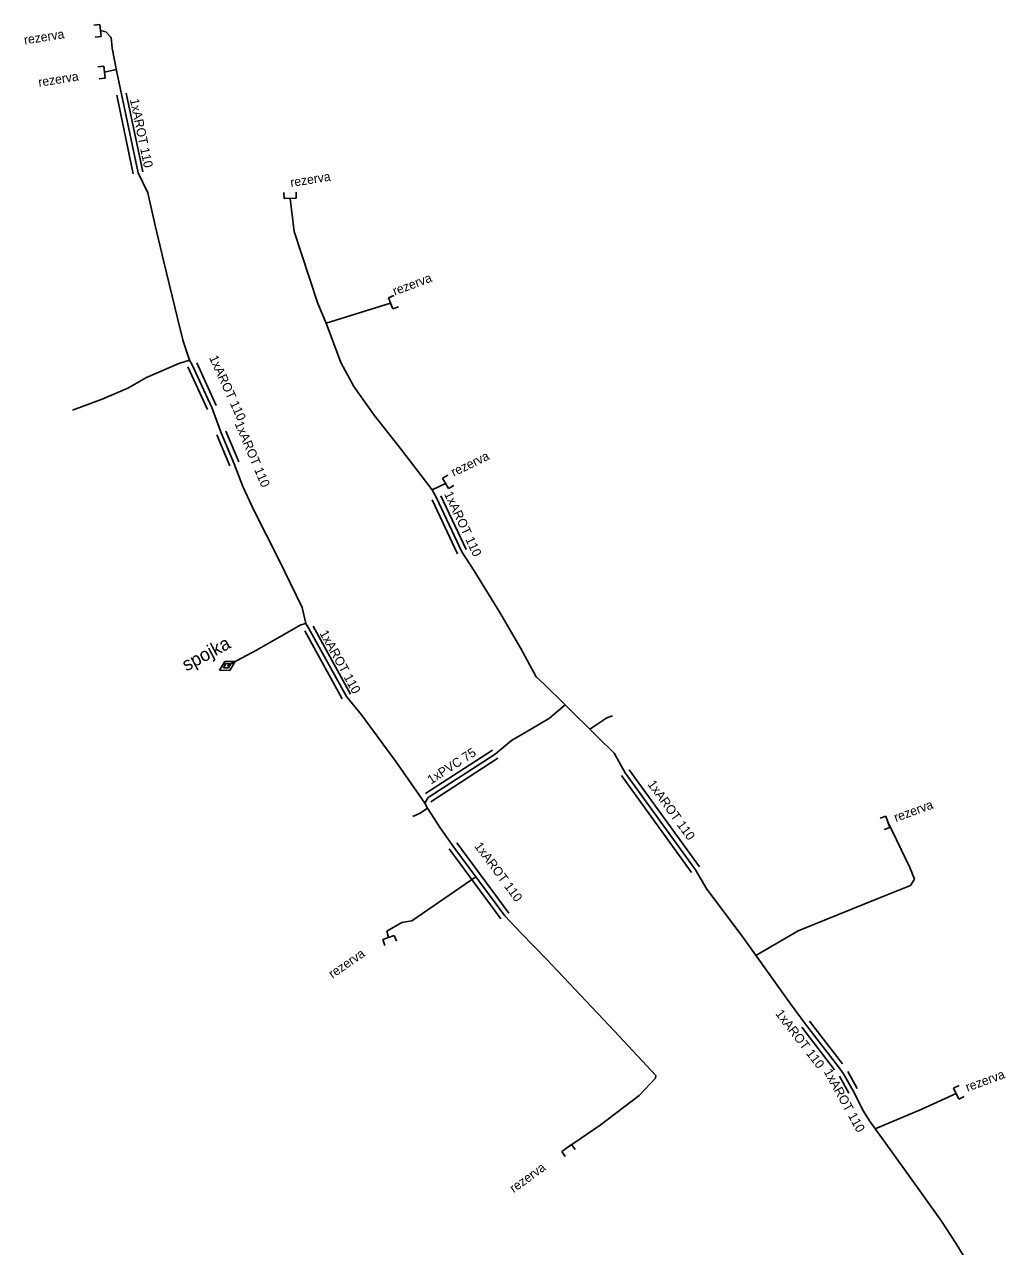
# Model space of a CAD drawing. Extents: x -651943 to -618711, y -1138561 to -1100552.
# Drawn here: x -649779.7 to -649698.8, y -1111655.5 to -1111554.8 of the extents above; entities that cross this region are included whole.
import ezdxf

# ---------------------------------------------------------------- set-up
doc = ezdxf.new("R2010")
doc.units = 0
doc.layers.add('KT trasa', color=7, linetype='Continuous')
doc.layers.add('KT zařízení', color=7, linetype='Continuous')

# ---------------------------------------------------------------- blocks, each defined once
blk = doc.blocks.new('TVREZ')
at = {"layer": 'KT zařízení'}
for p, q in [((-0.05, 0.05), (0, 0.05)), ((0, -0.05), (0, 0.05)), ((-0.05, -0.05), (0, -0.05))]:
    blk.add_line(p, q, dxfattribs=at)
blk = doc.blocks.new('TVSPO_1')
at = {"layer": 'KT zařízení'}
for p, q in [((-0.074, 0.002), (0, 0.044)), ((-0.001, -0.041), (-0.074, 0.002)), ((-0.035, 0), (0, 0.02)), ((0.073, 0.001), (-0.001, -0.041)), ((0, 0.044), (0.073, 0.001)), ((0, 0.02), (0.035, 0)), ((0.035, 0), (0, -0.02)), ((0, -0.02), (-0.035, 0))]:
    blk.add_line(p, q, dxfattribs=at)

msp = doc.modelspace()

# ---------------------------------------------------------------- linework, layer by layer
at = {"layer": 'KT trasa'}
for p, q in [((-649772.95, -1111555.37), (-649773.39, -1111555.27)), ((-649772.51, -1111555.85), (-649772.95, -1111555.37)), ((-649772.42, -1111556.74), (-649772.51, -1111555.85)), ((-649772.06, -1111558.7), (-649772.42, -1111556.74)), ((-649772.1, -1111558.48), (-649773.06, -1111558.7)), ((-649771.66, -1111560.51), (-649772.06, -1111558.7)), ((-649771.66, -1111560.51), (-649770.3, -1111566.99)), ((-649769.49, -1111568.64), (-649770.3, -1111566.99)), ((-649768.9, -1111571.33), (-649769.49, -1111568.64)), ((-649757.76, -1111569.11), (-649757.45, -1111571.82)), ((-649768.17, -1111574.33), (-649768.9, -1111571.33)), ((-649757.45, -1111571.82), (-649756.86, -1111573.58)), ((-649756.86, -1111573.58), (-649755.5, -1111577.77)), ((-649767.06, -1111578.98), (-649768.17, -1111574.33)), ((-649755.5, -1111577.77), (-649754.81, -1111579.39)), ((-649749.5, -1111577.75), (-649754.81, -1111579.39)), ((-649766.58, -1111580.88), (-649767.06, -1111578.98)), ((-649753.58, -1111582.63), (-649754.81, -1111579.39)), ((-649766.06, -1111582.44), (-649766.58, -1111580.88)), ((-649766.93, -1111582.72), (-649769.6, -1111583.86)), ((-649766.06, -1111582.44), (-649766.93, -1111582.72)), ((-649765.83, -1111582.82), (-649766.06, -1111582.44)), ((-649765.83, -1111582.82), (-649764.23, -1111586.34)), ((-649753.58, -1111582.63), (-649752.51, -1111584.6)), ((-649771.15, -1111584.74), (-649773.25, -1111585.64)), ((-649769.6, -1111583.86), (-649771.15, -1111584.74)), ((-649752.51, -1111584.6), (-649750.84, -1111586.97)), ((-649773.25, -1111585.64), (-649775.69, -1111586.55)), ((-649763.45, -1111588.43), (-649764.23, -1111586.34)), ((-649750.84, -1111586.97), (-649748.59, -1111589.83)), ((-649763.45, -1111588.43), (-649762.37, -1111590.98)), ((-649748.59, -1111589.83), (-649746.63, -1111592.4)), ((-649761.66, -1111592.84), (-649762.37, -1111590.98)), ((-649760.72, -1111594.84), (-649761.66, -1111592.84)), ((-649746.63, -1111592.4), (-649746.07, -1111593.12)), ((-649746.07, -1111593.12), (-649744.96, -1111592.58)), ((-649746.07, -1111593.12), (-649745.71, -1111593.77)), ((-649745.71, -1111593.77), (-649743.63, -1111598.21)), ((-649758.69, -1111598.86), (-649760.72, -1111594.84)), ((-649756.78, -1111602.8), (-649758.69, -1111598.86)), ((-649743.63, -1111598.21), (-649742.61, -1111599.78)), ((-649742.61, -1111599.78), (-649740.49, -1111603.23)), ((-649756.47, -1111604.14), (-649756.78, -1111602.8)), ((-649740.49, -1111603.23), (-649738.76, -1111606.19)), ((-649756.88, -1111604.25), (-649760.54, -1111606.33)), ((-649756.47, -1111604.14), (-649756.88, -1111604.25)), ((-649756.22, -1111604.55), (-649756.47, -1111604.14)), ((-649756.22, -1111604.55), (-649753.14, -1111610.15)), ((-649760.54, -1111606.33), (-649762.96, -1111607.61)), ((-649738.76, -1111606.19), (-649737.5, -1111608.52)), ((-649737.5, -1111608.52), (-649736.83, -1111609.12)), ((-649736.83, -1111609.12), (-649735.12, -1111610.82)), ((-649751.89, -1111611.64), (-649753.14, -1111610.15)), ((-649735.12, -1111610.82), (-649736.4, -1111611.92)), ((-649735.12, -1111610.82), (-649732.47, -1111613.43)), ((-649750.91, -1111612.99), (-649751.89, -1111611.64)), ((-649736.4, -1111611.92), (-649738.03, -1111612.89)), ((-649733.07, -1111612.83), (-649731.68, -1111611.89)), ((-649731.68, -1111611.89), (-649731.21, -1111611.74)), ((-649749.05, -1111615.5), (-649750.91, -1111612.99)), ((-649738.03, -1111612.89), (-649739.52, -1111613.77)), ((-649739.52, -1111613.77), (-649740.89, -1111614.89)), ((-649732.47, -1111613.43), (-649731.06, -1111614.8)), ((-649746.41, -1111618.47), (-649740.89, -1111614.89)), ((-649731.06, -1111614.8), (-649730.16, -1111616.42)), ((-649747.18, -1111618.21), (-649749.05, -1111615.5)), ((-649730.16, -1111616.42), (-649724.37, -1111624.41)), ((-649747.18, -1111618.21), (-649746.67, -1111618.92)), ((-649746.67, -1111618.92), (-649746.41, -1111618.47)), ((-649746.46, -1111619.33), (-649746.67, -1111618.92)), ((-649747.06, -1111619.76), (-649747.65, -1111620.04)), ((-649746.46, -1111619.33), (-649747.06, -1111619.76)), ((-649745.4, -1111620.97), (-649746.46, -1111619.33)), ((-649744.36, -1111622.45), (-649745.4, -1111620.97)), ((-649706.72, -1111624.22), (-649708.52, -1111620.46)), ((-649744.36, -1111622.45), (-649740.08, -1111628.22)), ((-649747.73, -1111628.63), (-649742.47, -1111625.01)), ((-649724.37, -1111624.41), (-649723.44, -1111626.01)), ((-649706.34, -1111625.19), (-649706.72, -1111624.22)), ((-649723.44, -1111626.01), (-649720.53, -1111629.9)), ((-649709.28, -1111626.76), (-649706.67, -1111625.7)), ((-649706.67, -1111625.7), (-649706.34, -1111625.19)), ((-649715.92, -1111629.45), (-649709.28, -1111626.76)), ((-649749.8, -1111629.48), (-649748.57, -1111628.76)), ((-649748.57, -1111628.76), (-649747.73, -1111628.63)), ((-649738.73, -1111629.65), (-649740.08, -1111628.22)), ((-649749.66, -1111630), (-649749.8, -1111629.48)), ((-649736.64, -1111631.78), (-649738.73, -1111629.65)), ((-649720.53, -1111629.9), (-649716.55, -1111635.46)), ((-649719.41, -1111631.47), (-649715.92, -1111629.45)), ((-649731.04, -1111637.7), (-649736.64, -1111631.78)), ((-649716.55, -1111635.46), (-649715.31, -1111637.15)), ((-649715.31, -1111637.15), (-649712.59, -1111640.66)), ((-649727.64, -1111641.37), (-649731.04, -1111637.7)), ((-649712.59, -1111640.66), (-649712.17, -1111641.23)), ((-649729.01, -1111643.01), (-649727.67, -1111641.59)), ((-649727.67, -1111641.59), (-649727.64, -1111641.37)), ((-649712.17, -1111641.23), (-649711.39, -1111642.64)), ((-649732.22, -1111645.46), (-649729.01, -1111643.01)), ((-649711.39, -1111642.64), (-649710.54, -1111644.3)), ((-649705.72, -1111644.15), (-649702.89, -1111642.86)), ((-649709.56, -1111645.77), (-649705.72, -1111644.15)), ((-649710.54, -1111644.3), (-649710.04, -1111645.1)), ((-649710.04, -1111645.1), (-649707.21, -1111649.04)), ((-649734.99, -1111647.34), (-649732.22, -1111645.46)), ((-649707.21, -1111649.04), (-649705.61, -1111651.24)), ((-649705.61, -1111651.24), (-649704.1, -1111653.38)), ((-649704.1, -1111653.38), (-649702.92, -1111655.18)), ((-649702.92, -1111655.18), (-649701.93, -1111656.79))]:
    msp.add_line(p, q, dxfattribs=at)
at = {"layer": 'KT zařízení'}
for p, q in [((-649772.05, -1111560.59), (-649770.69, -1111567.07)), ((-649771.27, -1111560.43), (-649769.91, -1111566.91)), ((-649765.47, -1111582.65), (-649763.86, -1111586.17)), ((-649766.19, -1111582.99), (-649764.59, -1111586.51)), ((-649763.82, -1111588.59), (-649762.74, -1111591.14)), ((-649763.08, -1111588.27), (-649762, -1111590.82)), ((-649745.35, -1111593.6), (-649743.27, -1111598.04)), ((-649746.07, -1111593.94), (-649743.99, -1111598.38)), ((-649756.57, -1111604.74), (-649753.49, -1111610.34)), ((-649755.87, -1111604.36), (-649752.79, -1111609.96)), ((-649746.63, -1111618.13), (-649741.11, -1111614.55)), ((-649746.19, -1111618.81), (-649740.67, -1111615.23)), ((-649730.48, -1111616.65), (-649724.69, -1111624.64)), ((-649729.84, -1111616.19), (-649724.05, -1111624.18)), ((-649744.68, -1111622.69), (-649740.4, -1111628.46)), ((-649744.04, -1111622.21), (-649739.76, -1111627.98)), ((-649714.99, -1111636.9), (-649712.27, -1111640.41)), ((-649715.62, -1111637.39), (-649712.91, -1111640.9)), ((-649711.82, -1111641.04), (-649711.04, -1111642.45)), ((-649712.52, -1111641.42), (-649711.74, -1111642.83))]:
    msp.add_line(p, q, dxfattribs=at)

# ---------------------------------------------------------------- block references
for name, p, xscale, yscale, rotation in [('TVREZ', (-649773.39, -1111555.27), 10.000015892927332, 10.000015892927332, 6.935426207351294), ('TVREZ', (-649773.06, -1111558.7), 10.000015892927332, 10.000015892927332, 6.935426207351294), ('TVREZ', (-649757.76, -1111569.11), 9.999985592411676, 9.999985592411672, -88.0474091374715), ('TVREZ', (-649749.5, -1111577.75), 9.999984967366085, 9.999984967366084, -158.95446282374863), ('TVREZ', (-649744.96, -1111592.58), 10.000016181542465, 10.000016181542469, -149.95013218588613), ('TVSPO_1', (-649762.96, -1111607.61), 10.000016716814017, 10.000016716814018, -150.36766764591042), ('TVREZ', (-649708.52, -1111620.46), 10.000004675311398, 10.0000046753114, 20.03601292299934), ('TVREZ', (-649749.66, -1111630), 10.000023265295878, 10.000023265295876, 110.27556266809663), ('TVREZ', (-649702.89, -1111642.86), 9.999987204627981, 9.999987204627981, -154.32939925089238), ('TVREZ', (-649734.99, -1111647.34), 9.999998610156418, 9.999998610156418, 125.35992811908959)]:
    msp.add_blockref(name, p, dxfattribs=dict(at, xscale=xscale, yscale=yscale, rotation=rotation))

# ---------------------------------------------------------------- texts
for s, height, rotation, p in [('rezerva', 0.75, 9.0715, (-649779.64, -1111556.43)), ('rezerva', 0.75, 9.0715, (-649778.46, -1111559.91)), ('1xAROT 110', 0.75, 281.853, (-649770.98, -1111560.96)), ('rezerva', 0.75, 9.0715, (-649757.7, -1111568.17)), ('rezerva', 0.75, 20.7061, (-649749.15, -1111577.12)), ('1xAROT 110', 0.75, 294.444, (-649764.46, -1111582.23)), ('1xAROT 110', 0.75, 293.0112, (-649762.36, -1111587.65)), ('rezerva', 0.75, 25.9423, (-649744.29, -1111592.04)), ('1xAROT 110', 0.75, 295.1016, (-649745.1, -1111593.45)), ('1xAROT 110', 0.75, 298.8108, (-649755.37, -1111604.92)), ('spojka', 1.095, 28.0995, (-649766.31, -1111608.09)), ('1xPVC 75', 0.75, 32.9655, (-649746.16, -1111617.4)), ('1xAROT 110', 0.75, 305.9292, (-649728.36, -1111617.37)), ('rezerva', 0.75, 20.1591, (-649707.86, -1111620.49)), ('1xAROT 110', 0.75, 306.5668, (-649742.63, -1111622.48)), ('rezerva', 0.75, 34.6678, (-649754.28, -1111633.39)), ('1xAROT 110', 0.75, 307.7731, (-649717.83, -1111636.29)), ('1xAROT 110', 0.75, 298.951, (-649713.83, -1111641.06)), ('rezerva', 0.75, 20.1591, (-649701.96, -1111642.71)), ('rezerva', 0.75, 35.9283, (-649739.35, -1111651.06))]:
    msp.add_text(s, height=height, rotation=rotation, dxfattribs=at).set_placement(p)

doc.saveas('drawing.dxf')
